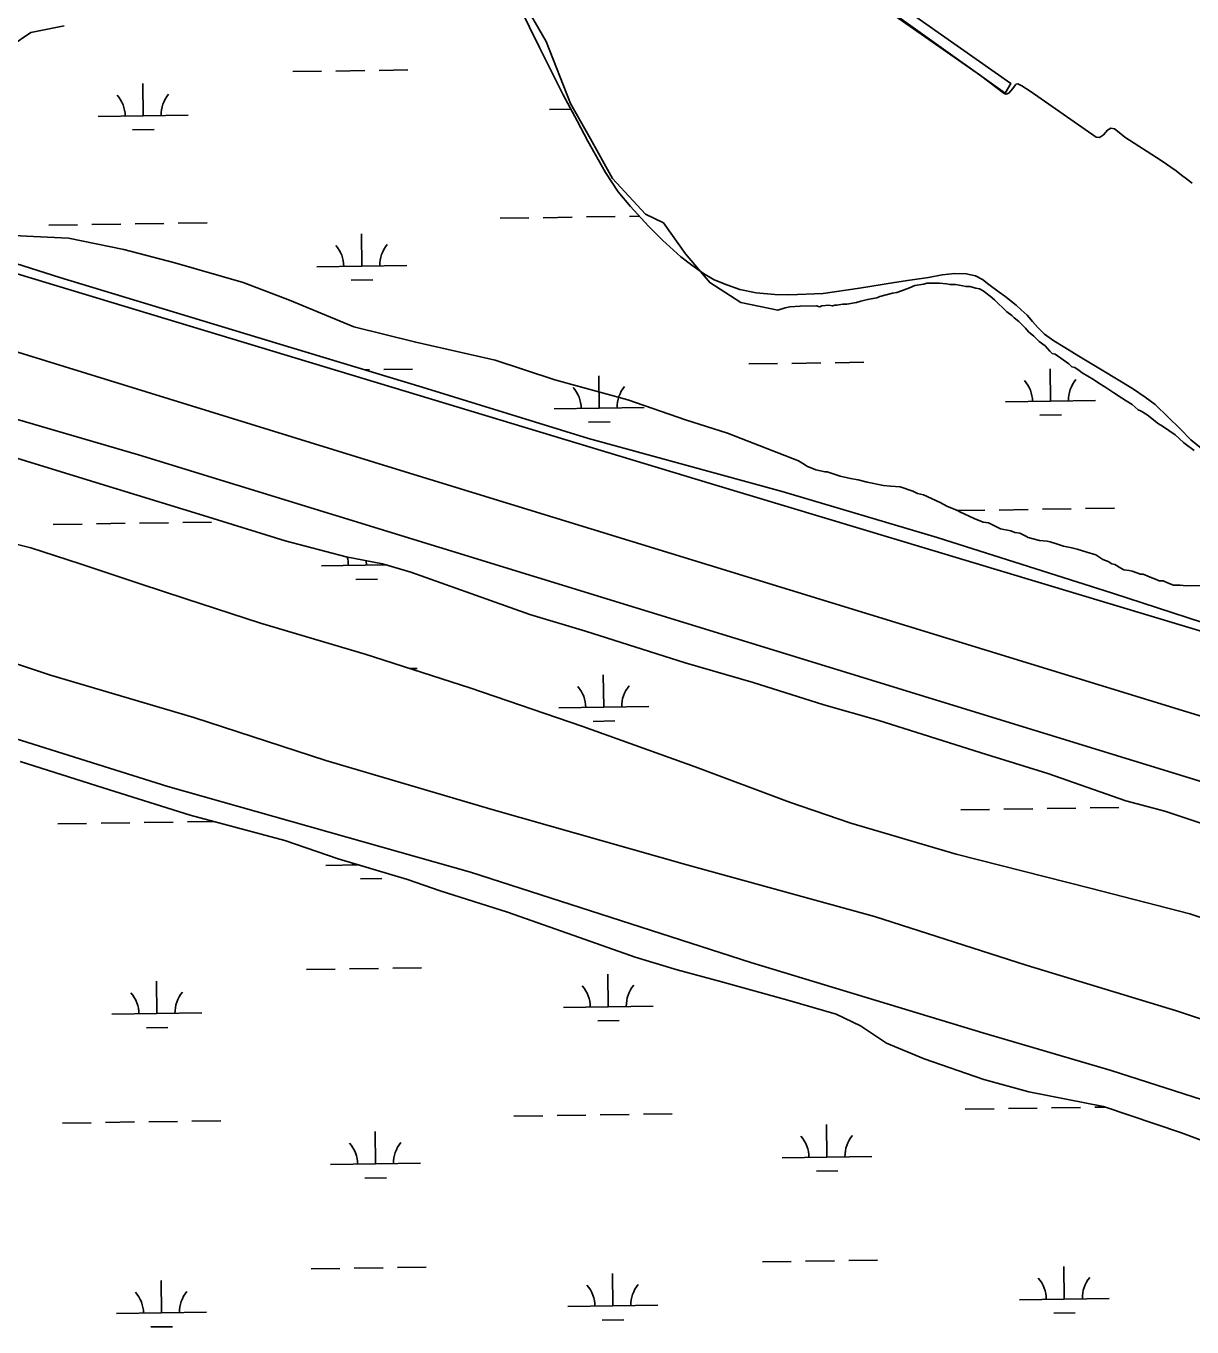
# Model space of a CAD drawing. Extents: x 3823584 to 3861785, y 301729 to 327625.
# Drawn here: x 3835185 to 3836481, y 321144 to 322590 of the extents above; entities that cross this region are included whole.
import ezdxf

# ---------------------------------------------------------------- set-up
doc = ezdxf.new("R2010")
doc.units = 0
for name, color, linetype in [('V-CHAN-DOCK', 7, 'Continuous'), ('V-LEVE-TOET', 7, 'Continuous'), ('V-RIVR-EDGE', 7, 'Continuous'), ('V-ROAD-CNTR', 7, 'Continuous'), ('V-SITE-VEGE', 7, 'Continuous'), ('V-TOPO-SHOR', 7, 'Continuous'), ('V-WETL-SWMP', 7, 'Continuous')]:
    doc.layers.add(name, color=color, linetype=linetype)

msp = doc.modelspace()

# ---------------------------------------------------------------- linework, layer by layer
at = {"layer": 'V-CHAN-DOCK'}
msp.add_lwpolyline([(3836273.6, 322514.9), (3836087.3, 322648.4), (3835957.7, 322739.5), (3835880.8, 322845.5), (3835799.3, 322938.9), (3835806.2, 322945.7), (3835890.1, 322849.3), (3835961.9, 322752.3), (3836117.1, 322640.2), (3836164.4, 322607), (3836280, 322525.8), (3836273.6, 322514.9)], dxfattribs=at)
at = {"layer": 'V-LEVE-TOET'}
for points in [[(3833704.3, 322307.2), (3833965.5, 322225.8), (3834201.9, 322151.3), (3834284.8, 322125.5), (3834353.5, 322108.9), (3834381.9, 322104.8), (3834400.9, 322108.3), (3834413.2, 322111.4), (3834430.6, 322112.4), (3834477.2, 322101.5), (3834600.3, 322061.3), (3834804.3, 321997.2), (3835021.7, 321931.6), (3835212.3, 321868)], [(3836603.8, 321360.7), (3836391.5, 321428.8), (3836249, 321470.7), (3835990.9, 321548.9), (3835679.2, 321649.1), (3835342.9, 321744.3), (3835076.1, 321828.1), (3834786.9, 321919.9), (3834551.6, 321989.2), (3834265.5, 322071.1), (3834031.1, 322142.4), (3833804.9, 322210.5)], [(3835212.3, 321868), (3835371.8, 321821.2), (3835518.6, 321773.4), (3835704.5, 321718.5), (3835919.6, 321657.2), (3836128.4, 321599.9), (3836296.9, 321545.9), (3836464.2, 321495.2), (3836664.6, 321428.4)]]:
    msp.add_lwpolyline(points, dxfattribs=at)
at = {"layer": 'V-RIVR-EDGE'}
msp.add_spline([(3836304.4, 325474.2), (3836346.4, 325438.3), (3836389.4, 325406.1), (3836417.6, 325385.4), (3836442.7, 325366.7), (3836470.2, 325340.9), (3836497.8, 325313.9), (3836554.9, 325258.4), (3836598.5, 325215.9), (3836636.4, 325181.1), (3836681.3, 325139.8), (3836737.1, 325093.4), (3836790.9, 325041.2), (3836840.3, 324993.5), (3836889.1, 324947.1), (3836934.6, 324907.1), (3836980.8, 324871), (3837015.5, 324849.1), (3837040.5, 324829.1), (3837085.4, 324787.2), (3837143.8, 324734.3), (3837181.6, 324700.8), (3837223.3, 324659.6), (3837272.1, 324619.6), (3837314.4, 324579.6), (3837346.4, 324546.8), (3837364.4, 324527.4), (3837395.8, 324500.4), (3837442, 324462.3), (3837492.7, 324423), (3837554.3, 324372.7), (3837573.6, 324361.1), (3837583.2, 324359.1), (3837596.7, 324352.6), (3837621.1, 324337.8), (3837648, 324319.7), (3837677.5, 324292), (3837718.6, 324249.5), (3837753.8, 324214.7), (3837781.4, 324188.9), (3837800, 324179.8), (3837820, 324170.8), (3837850.7, 324134.1), (3837874.4, 324110.2), (3837909.1, 324073.5), (3837941.8, 324040.6), (3837989.9, 323991.7), (3838022.6, 323960.7), (3838034.1, 323947.8), (3838046.3, 323933.7), (3838066.8, 323916.3), (3838089.9, 323892.4), (3838140.6, 323849.2), (3838186.1, 323811.2), (3838215.7, 323785.4), (3838265.7, 323736.4), (3838297.1, 323707.4), (3838336.9, 323671.9), (3838360, 323645.5), (3838385.6, 323627.5), (3838404.2, 323615.8), (3838421.6, 323601.7), (3838441.4, 323582.3), (3838460, 323567.5), (3838468.4, 323563.6), (3838484.4, 323555.2), (3838548.6, 323496.6), (3838595.4, 323464.3), (3838650, 323422.4), (3838701.3, 323379.8), (3838749.4, 323345.6), (3838798.2, 323317.9), (3838856.6, 323274.6), (3838933, 323221.7), (3838989.5, 323184.3), (3839037.6, 323150.1), (3839068.4, 323134.6), (3839093.4, 323105), (3839110.7, 323086.9), (3839122.9, 323081.1), (3839143.5, 323065.6), (3839172.3, 323044.4), (3839191, 323032.7), (3839216, 323016), (3839242.3, 323006.3), (3839316.8, 322969.4), (3839341.8, 322955.9), (3839371.4, 322944.2), (3839391.3, 322935.8), (3839417.6, 322920.3), (3839461.3, 322894.5), (3839483.7, 322873.2), (3839520.3, 322851.3), (3839555.6, 322828.7), (3839599.9, 322806.7), (3839718.7, 322751.1), (3839768.1, 322726.6), (3839807.9, 322705.9), (3839836.9, 322696.2), (3839865.1, 322680.7), (3839887.6, 322667.8), (3839924.2, 322652.3), (3839969.8, 322630.3), (3840004.4, 322612.2), (3840037.8, 322597.4), (3840085.4, 322579.9), (3840108.5, 322565.7), (3840121.9, 322548.9), (3840123.2, 322539.9), (3840122.5, 322533.5), (3840118, 322521.3), (3840112.8, 322514.2), (3840095.5, 322509.1), (3840089.7, 322509.2), (3840085.2, 322504.7), (3840084.5, 322498.2), (3840085.8, 322491.8), (3840130.7, 322467.3), (3840169.9, 322448.5), (3840197.5, 322439.5), (3840209.1, 322437.5), (3840231.6, 322441.3), (3840246.4, 322449), (3840266.3, 322458.6), (3840273.4, 322466.3), (3840278.6, 322471.4), (3840288.9, 322480.4), (3840296, 322484.9), (3840301.8, 322484.8), (3840308.2, 322484.8), (3840320.4, 322479), (3840324.9, 322470), (3840326.8, 322461.6), (3840338.3, 322450), (3840344.7, 322444.9), (3840366.6, 322437.7), (3840385.8, 322428.1), (3840421.8, 322409.3), (3840466.1, 322385.4), (3840492.4, 322368.7), (3840506.5, 322357), (3840533.5, 322340.3), (3840559.2, 322331.2), (3840587.4, 322322.1), (3840611.8, 322311.8), (3840642, 322296.3), (3840678.6, 322276.3), (3840712.6, 322255.6), (3840733.2, 322242.1), (3840784.5, 322210.4), (3840835.9, 322183.3), (3840892.4, 322153.6), (3840923.9, 322139.4), (3840950.8, 322127.1), (3840989.3, 322100), (3841017.6, 322082.6), (3841061.2, 322062.5), (3841092.7, 322044.4), (3841151.1, 322005.1), (3841210.8, 321964.4), (3841240.3, 321939.3), (3841300, 321894.8), (3841335.9, 321862.6), (3841374.4, 321823.9), (3841411.6, 321789.7), (3841444.9, 321758.1), (3841469.9, 321736.2), (3841482.1, 321724), (3841496.2, 321704.7), (3841509.1, 321694.3), (3841523.2, 321687.2), (3841573.9, 321660.7), (3841624, 321631.7), (3841667.6, 321606.5), (3841696.5, 321593.6), (3841738.3, 321575.5), (3841787.1, 321556.7), (3841816, 321552.1), (3841851.3, 321545), (3841886.7, 321533.3), (3841930.3, 321511.4), (3841950.2, 321498.5), (3841977.2, 321483), (3841998.4, 321476.5), (3842053, 321463.5), (3842082.5, 321456.3), (3842109.5, 321444.7), (3842146.1, 321427.3), (3842196.2, 321402.1), (3842241.1, 321374.9), (3842288.6, 321345.3), (3842321.4, 321327.2), (3842366.9, 321295.6), (3842395.2, 321280.1), (3842429.2, 321264.6), (3842452.4, 321258.7), (3842471, 321249.7)], degree=3, dxfattribs=at)
at = {"layer": 'V-ROAD-CNTR'}
for points in [[(3834158, 322534), (3834841.9, 322330), (3835592, 322098.5), (3836654.5, 321772.4), (3837587.1, 321487.2), (3837820, 321416.4)], [(3837697.8, 321382.6), (3836860.3, 321636.5), (3835310.3, 322113.1), (3834813.7, 322258), (3834396.3, 322388.8), (3834030.3, 322506.7)], [(3834878.4, 322404), (3835948.3, 322080.6), (3836878.2, 321800.8), (3836983.8, 321765.6)]]:
    msp.add_lwpolyline(points, dxfattribs=at)
at = {"layer": 'V-SITE-VEGE'}
for points in [[(3835736.3, 322619.3), (3835763.4, 322572.6), (3835790.4, 322503.7), (3835812.6, 322464.4), (3835837.1, 322420.1), (3835874, 322380.7), (3835893.7, 322370.9), (3835918.3, 322336.5), (3835945.3, 322304.5), (3835979.7, 322282.4), (3836020.8, 322273.9)], [(3835168.5, 322567.7), (3835190.6, 322582.4), (3835227.5, 322589.8)], [(3836495.1, 321967.7), (3836475.1, 321967.5), (3836468.4, 321968.3), (3836460.9, 321968.2), (3836454.2, 321970.7), (3836449.2, 321973.1), (3836445, 321973.1), (3836440.8, 321974.7), (3836435, 321977.2), (3836432.5, 321978), (3836429.1, 321979.6), (3836426.6, 321980.4), (3836424.1, 321980.4), (3836414.9, 321983.7), (3836411.5, 321984.5), (3836405.7, 321985.2), (3836402.3, 321986.9), (3836395.6, 321991), (3836392.3, 321991.8), (3836388.1, 321994.3), (3836382.2, 321996.7), (3836374.6, 322001.7), (3836364.6, 322004.9), (3836353.7, 322008.2), (3836347.9, 322009.8), (3836338.7, 322011.4), (3836332, 322013.8), (3836323.6, 322016.2), (3836320.3, 322017), (3836311.9, 322017.8), (3836299.4, 322021), (3836296.8, 322022.7), (3836290.1, 322025.9), (3836284.3, 322026.7), (3836280.1, 322028.4), (3836268.4, 322030.8), (3836255, 322037.3), (3836249.1, 322038.1), (3836239.1, 322042.2), (3836223.2, 322049.5), (3836220.6, 322051.2), (3836208.9, 322056.1), (3836201.4, 322060.2), (3836182.9, 322068.4), (3836176.2, 322070), (3836171.2, 322072.5), (3836157, 322077.3), (3836146.1, 322078.1), (3836138.6, 322078.8), (3836120.2, 322082.8), (3836110.2, 322085.3), (3836101.8, 322086.9), (3836090.1, 322089.3), (3836075.9, 322094.1), (3836073.4, 322094.1), (3836063.3, 322096.5), (3836053.3, 322100.6), (3836050.7, 322102.3), (3836044, 322106.4), (3835965, 322137.2), (3835918.3, 322152), (3835854.3, 322174.1), (3835773.2, 322196.3), (3835706.8, 322218.4), (3835618.3, 322238.1), (3835549.5, 322255.3), (3835478.2, 322284.8), (3835426.6, 322304.5), (3835350.4, 322326.6), (3835293.8, 322341.4), (3835232.4, 322353.7), (3835185.7, 322356.1), (3835139, 322358.6)], [(3836020.8, 322273.9), (3836029.2, 322276.5), (3836034.2, 322277.4), (3836045.8, 322278.3), (3836063.4, 322278.5), (3836067.5, 322277.7), (3836070, 322278.5), (3836077.5, 322279.4), (3836081.7, 322278.6), (3836084.2, 322279.5), (3836086.7, 322279.5), (3836093.4, 322280.4), (3836097.6, 322280.5), (3836108.4, 322282.2), (3836113.4, 322283.9), (3836117.6, 322284.8), (3836120.9, 322285.7), (3836126.7, 322286.6), (3836130.9, 322287.4), (3836134.2, 322289.1), (3836148.4, 322292.6), (3836153.4, 322293.5), (3836158.4, 322295.2), (3836167.5, 322298.6), (3836173.3, 322301.2), (3836183.3, 322302.9), (3836186.7, 322303.8), (3836200.8, 322303.9), (3836208.4, 322303.1), (3836212.5, 322302.3), (3836218.4, 322302.4), (3836226.7, 322300.8), (3836230.1, 322300), (3836234.3, 322300), (3836241, 322298.4), (3836245.1, 322297.6), (3836249.3, 322295.2), (3836256.9, 322289.4), (3836261.9, 322285.3), (3836275.4, 322272), (3836281.3, 322267.9), (3836283.8, 322265.4), (3836288.9, 322261.3), (3836296.4, 322253.9), (3836299.8, 322249.7), (3836305.7, 322244.8), (3836311.6, 322239), (3836318.3, 322234), (3836323.4, 322228.2), (3836325.9, 322225.7), (3836329.2, 322224.9), (3836344.4, 322214.2), (3836347.7, 322210.9), (3836351.1, 322210.1), (3836356.1, 322206.8), (3836359.5, 322204.3), (3836372.1, 322196.9), (3836377.9, 322192.8), (3836384.7, 322188.7), (3836394.7, 322182.1), (3836403.1, 322176.4), (3836408.2, 322173.1), (3836414.9, 322168.9), (3836421.6, 322163.2), (3836425, 322161.5), (3836431.7, 322157.4), (3836444.3, 322147.5), (3836448.5, 322145), (3836462.8, 322135.2), (3836472, 322126.9), (3836473.7, 322125.2), (3836483.8, 322117.8)]]:
    msp.add_lwpolyline(points, dxfattribs=at)
at = {"layer": 'V-TOPO-SHOR'}
for points in [[(3836118.1, 322624.3), (3836246.1, 322534.8), (3836272.6, 322514.5), (3836275, 322513.8), (3836277.7, 322515), (3836282.4, 322520.2), (3836285.1, 322524.3), (3836285.9, 322525.1), (3836287.8, 322525.5), (3836292.4, 322523.2), (3836301.4, 322517.2), (3836374.7, 322466), (3836378.6, 322465.8), (3836383.2, 322468.6), (3836387.3, 322474), (3836391.1, 322476.1), (3836395.1, 322475.4), (3836400.3, 322471.2), (3836406.7, 322466.1), (3836447.1, 322440), (3836463.7, 322428.7), (3836469.8, 322424), (3836475.3, 322419.9), (3836481.5, 322415.1)], [(3836167.9, 322307), (3836150.8, 322304.6), (3836111.7, 322298.2), (3836071.3, 322292.5), (3836033.3, 322290.9), (3836017.6, 322291.2), (3835996.9, 322293.1), (3835978.6, 322296.9), (3835964.1, 322302), (3835950.2, 322307.6), (3835938.3, 322314.5), (3835925.3, 322323.7), (3835913.2, 322333.2), (3835892.7, 322351.7), (3835877, 322367), (3835857, 322389.2), (3835843.3, 322405.3), (3835829.3, 322427), (3835809.6, 322461.8), (3835797.9, 322484.4), (3835782.3, 322513.1), (3835755.8, 322565.9), (3835733.9, 322610.9)], [(3836492, 322120.1), (3836480, 322129.8), (3836467.8, 322142.2), (3836454.8, 322155), (3836440.4, 322168.8), (3836429.5, 322177.3), (3836415.4, 322186.6), (3836397.6, 322197.6), (3836383.3, 322206.1), (3836364.7, 322217.1), (3836355.7, 322222.6), (3836340.1, 322232.5), (3836327.9, 322239.9), (3836317.4, 322247.2), (3836310.1, 322254.4), (3836304.1, 322261.1), (3836298.2, 322268.1), (3836291.6, 322274.3), (3836285.9, 322279.4), (3836273.2, 322289.4), (3836267.2, 322294), (3836255.6, 322302.4), (3836248.4, 322307.9), (3836240.7, 322311.8), (3836230.2, 322314.1), (3836217.6, 322314.5), (3836203.7, 322313), (3836188.3, 322310.2), (3836167.9, 322307)]]:
    msp.add_lwpolyline(points, dxfattribs=at)
at = {"layer": 'V-WETL-SWMP'}
for p, q in [((3835481.7, 322538.9), (3835513.7, 322539.3)), ((3835529.7, 322539.6), (3835561.7, 322540.1)), ((3835577.7, 322540.3), (3835609.7, 322540.8)), ((3835315.4, 322489.9), (3835314.8, 322525.9)), ((3835767.2, 322496.8), (3835790.9, 322497.2)), ((3835265.4, 322489.1), (3835365.4, 322490.6)), ((3835303.6, 322474.2), (3835327.6, 322474.6)), ((3835808.2, 322377.4), (3835840.2, 322377.9)), ((3835856.2, 322378.1), (3835866.8, 322378.3)), ((3835210.4, 322368.2), (3835242.4, 322368.6)), ((3835258.4, 322368.9), (3835290.4, 322369.4)), ((3835306.4, 322369.6), (3835338.4, 322370.1)), ((3835354.4, 322370.4), (3835386.4, 322370.9)), ((3835712.2, 322375.9), (3835744.2, 322376.4)), ((3835760.2, 322376.6), (3835792.2, 322377.1)), ((3835558.4, 322322.8), (3835557.9, 322358.8)), ((3835508.5, 322322), (3835608.4, 322323.5)), ((3835546.7, 322307.2), (3835570.7, 322307.5)), ((3835562, 322207.4), (3835566.8, 322207.5)), ((3835582.8, 322207.7), (3835614.8, 322208.2)), ((3835988.7, 322214), (3836020.7, 322214.5)), ((3836036.7, 322214.7), (3836068.7, 322215.2)), ((3836084.7, 322215.4), (3836116.7, 322215.9)), ((3836324.2, 322172.7), (3836323.6, 322208.7)), ((3835822.3, 322165), (3835821.8, 322201)), ((3835772.4, 322164.2), (3835872.3, 322165.7)), ((3836274.2, 322171.9), (3836374.2, 322173.5)), ((3835810.6, 322149.3), (3835834.6, 322149.7)), ((3836312.4, 322157.1), (3836336.4, 322157.5)), ((3836219.2, 322051), (3836251.2, 322051.5)), ((3836267.2, 322051.7), (3836299.2, 322052.2)), ((3836315.2, 322052.5), (3836347.2, 322053)), ((3836363.2, 322053.2), (3836395.2, 322053.7)), ((3835215.4, 322035.6), (3835247.4, 322036.1)), ((3835263.4, 322036.4), (3835295.4, 322036.9)), ((3835311.4, 322037.1), (3835343.4, 322037.6)), ((3835359.4, 322037.8), (3835391.4, 322038.3)), ((3835513.5, 321989.5), (3835586.1, 321990.6)), ((3835563.5, 321990.2), (3835563.4, 321995.4)), ((3835551.7, 321974.6), (3835575.7, 321975)), ((3835611.1, 321875.5), (3835619.9, 321875.7)), ((3835827.4, 321832.4), (3835826.8, 321868.4)), ((3835777.4, 321831.7), (3835877.4, 321833.2)), ((3835815.6, 321816.8), (3835839.6, 321817.2)), ((3836224.3, 321718.5), (3836256.3, 321719)), ((3836272.3, 321719.2), (3836304.3, 321719.7)), ((3836320.3, 321720), (3836352.3, 321720.4)), ((3836368.3, 321720.7), (3836400.2, 321721.2)), ((3835220.5, 321702.9), (3835252.5, 321703.3)), ((3835268.5, 321703.6), (3835300.5, 321704.1)), ((3835316.5, 321704.3), (3835348.5, 321704.8)), ((3835364.5, 321705.1), (3835393.4, 321705.5)), ((3835518.6, 321656.7), (3835555, 321657.3)), ((3835556.8, 321641.9), (3835580.8, 321642.2)), ((3835497, 321540.9), (3835528.9, 321541.4)), ((3835544.9, 321541.7), (3835576.9, 321542.2)), ((3835592.9, 321542.4), (3835624.9, 321542.9)), ((3835330.6, 321491.9), (3835330.1, 321527.9)), ((3835832.5, 321499.7), (3835831.9, 321535.7)), ((3835782.5, 321498.9), (3835882.5, 321500.4)), ((3835280.6, 321491.2), (3835380.6, 321492.7)), ((3835820.7, 321484), (3835844.7, 321484.4)), ((3835318.9, 321476.3), (3835342.9, 321476.7)), ((3835823.5, 321379.4), (3835855.5, 321379.9)), ((3835871.5, 321380.2), (3835903.5, 321380.7)), ((3836229.3, 321385.7), (3836261.3, 321386.2)), ((3836277.3, 321386.4), (3836309.3, 321386.9)), ((3836325.3, 321387.2), (3836357.3, 321387.7)), ((3836373.3, 321387.9), (3836385, 321388.1)), ((3835225.6, 321370.2), (3835257.6, 321370.7)), ((3835273.6, 321371), (3835305.6, 321371.5)), ((3835321.6, 321371.7), (3835353.6, 321372.2)), ((3835369.6, 321372.4), (3835401.6, 321372.9)), ((3835727.5, 321378), (3835759.5, 321378.4)), ((3835775.5, 321378.7), (3835807.5, 321379.2)), ((3836075.5, 321332.6), (3836075, 321368.6)), ((3835573.7, 321324.8), (3835573.1, 321360.8)), ((3835523.7, 321324.1), (3835623.7, 321325.6)), ((3836025.6, 321331.8), (3836125.5, 321333.3)), ((3835561.9, 321309.2), (3835585.9, 321309.6)), ((3836063.8, 321317), (3836087.8, 321317.3)), ((3835502.1, 321208.3), (3835534.1, 321208.8)), ((3835550.1, 321209), (3835582.1, 321209.5)), ((3835598.1, 321209.8), (3835630.1, 321210.3)), ((3836003.9, 321216), (3836035.9, 321216.5)), ((3836051.9, 321216.8), (3836083.9, 321217.3)), ((3836099.9, 321217.5), (3836131.9, 321218)), ((3836339.4, 321174.8), (3836338.9, 321210.8)), ((3835335.8, 321159.3), (3835335.2, 321195.3)), ((3835837.6, 321167), (3835837, 321203)), ((3835787.6, 321166.3), (3835887.6, 321167.8)), ((3836289.5, 321174), (3836389.4, 321175.5)), ((3835285.8, 321158.5), (3835385.7, 321160.1)), ((3835825.8, 321151.4), (3835849.8, 321151.8)), ((3836327.7, 321159.1), (3836351.7, 321159.5)), ((3835324, 321143.7), (3835348, 321144))]:
    msp.add_line(p, q, dxfattribs=at)
for points in [[(3835733.9, 322610.9), (3835755.8, 322565.9), (3835782.3, 322513.1), (3835797.9, 322484.4), (3835809.6, 322461.8), (3835829.3, 322427), (3835843.3, 322405.3), (3835857, 322389.2), (3835877, 322367), (3835892.7, 322351.7), (3835913.2, 322333.2), (3835925.3, 322323.7), (3835938.3, 322314.5), (3835950.2, 322307.6), (3835964.1, 322302), (3835978.6, 322296.9), (3835996.9, 322293.1), (3836017.6, 322291.2), (3836033.3, 322290.9), (3836071.3, 322292.5), (3836111.7, 322298.2), (3836150.8, 322304.6), (3836167.9, 322307), (3836188.3, 322310.2), (3836203.7, 322313), (3836217.6, 322314.5), (3836230.2, 322314.1), (3836240.7, 322311.8), (3836248.4, 322307.9), (3836255.6, 322302.4), (3836267.2, 322294), (3836273.2, 322289.4), (3836285.9, 322279.4), (3836291.6, 322274.3), (3836298.2, 322268.1), (3836304.1, 322261.1), (3836310.1, 322254.4), (3836317.4, 322247.2), (3836327.9, 322239.9), (3836340.1, 322232.5), (3836355.7, 322222.6), (3836364.7, 322217.1), (3836383.3, 322206.1), (3836397.6, 322197.6), (3836415.4, 322186.6), (3836429.5, 322177.3), (3836440.4, 322168.8), (3836454.8, 322155), (3836467.8, 322142.2), (3836480, 322129.8), (3836492, 322120.1)], [(3836543.3, 321910.2), (3836393, 321959.3), (3836198, 322021.3), (3836025.9, 322072.1), (3835810.4, 322131), (3835625.7, 322188.2), (3835463.5, 322237), (3835222.8, 322310.3), (3835125.7, 322340.9), (3835108.4, 322350.1), (3835082.7, 322362.5), (3835020.8, 322383), (3834969.1, 322401.9), (3834864.5, 322434.1), (3834717.7, 322470.6), (3834547.2, 322521.8), (3834390.1, 322568.1), (3834321.8, 322589.1), (3834301.3, 322596.3)], [(3834585.9, 322210.4), (3834600.9, 322202), (3834660.8, 322179.5), (3834734.2, 322157.4), (3834783.6, 322143.6), (3834816.8, 322141.5), (3834865.4, 322147.1), (3834949, 322164.4), (3834983.8, 322166.2), (3835011, 322162.1), (3835089.1, 322138.3), (3835161.7, 322113.4), (3835285.7, 322075.1), (3835382.4, 322045.7), (3835473.1, 322017.5), (3835541, 321999.7), (3835581.3, 321992), (3835612.9, 321982.7), (3835679.5, 321959), (3835745.4, 321935.7), (3835807, 321917.2)], [(3836588.9, 321566.8), (3836478.9, 321603), (3836368.3, 321631.3), (3836219.1, 321669.3), (3836102.3, 321703.6), (3836034, 321726.9), (3835929.1, 321766.2), (3835804, 321811.2), (3835678.5, 321853.9), (3835562.1, 321891.3), (3835445.7, 321926), (3835362.8, 321952.9), (3835311.9, 321969.8), (3835245.3, 321991.9), (3835190.4, 322009.7), (3835137.1, 322023)], [(3835807, 321917.2), (3835917.9, 321881.7), (3835993.7, 321860), (3836072.2, 321835), (3836132.2, 321818.1), (3836247, 321781.8), (3836321.2, 321758.9), (3836408, 321728.3), (3836451.4, 321717), (3836589.5, 321671.1)], [(3835178.6, 321772), (3835271, 321743), (3835367.6, 321712.4), (3835473, 321684.2), (3835532.2, 321664.1), (3835609.2, 321641.1), (3835645.5, 321628.6), (3835720.5, 321604.9), (3835806.9, 321574.3), (3835862.5, 321554.6), (3835909.1, 321540.5), (3835957.2, 321527.6), (3836034.6, 321506.2), (3836085.9, 321491.3), (3836112.7, 321478.5), (3836141.8, 321459.3), (3836183.7, 321441.7), (3836249.9, 321418.8), (3836300.1, 321405.1), (3836383, 321388.8), (3836469.8, 321359.4), (3836548.7, 321329.7)]]:
    msp.add_lwpolyline(points, dxfattribs=at)
for centre, start, end in [((3835260.1, 322489.5), 0.1115, 41.6552), ((3835370.6, 322491.2), 140.1115, 181.6552), ((3835503.2, 322322.4), 0.1115, 41.6552), ((3835613.7, 322324.1), 140.1115, 181.6552), ((3836268.9, 322172.3), 0.1115, 41.6552), ((3836379.4, 322174), 140.1115, 181.6552), ((3835767.1, 322164.6), 0.1115, 41.6552), ((3835877.6, 322166.3), 140.1115, 181.6552), ((3835508.3, 321989.9), 0.1116, 15.8914), ((3835618.7, 321991.6), 180.3575, 181.6552), ((3835772.2, 321832.1), 0.1116, 41.6552), ((3835882.6, 321833.8), 140.1115, 181.6552), ((3835513.3, 321657.1), 0.1115, 3.4156), ((3835275.4, 321491.5), 0.1115, 41.6552), ((3835385.9, 321493.2), 140.1115, 181.6552), ((3835777.2, 321499.3), 0.1115, 41.6552), ((3835887.7, 321501), 140.1115, 181.6552), ((3836020.3, 321332.2), 0.1115, 41.6552), ((3836130.8, 321333.9), 140.1115, 181.6552), ((3835518.5, 321324.5), 0.1115, 41.6552), ((3835628.9, 321326.2), 140.1115, 181.6552), ((3836284.2, 321174.4), 0.1115, 41.6552), ((3836394.7, 321176.1), 140.1115, 181.6552), ((3835280.5, 321158.9), 0.1115, 41.6552), ((3835391, 321160.6), 140.1115, 181.6552), ((3835782.4, 321166.6), 0.1115, 41.6552), ((3835892.8, 321168.4), 140.1115, 181.6552)]:
    msp.add_arc(centre, 35.2, start, end, dxfattribs=at)

doc.saveas('drawing.dxf')
